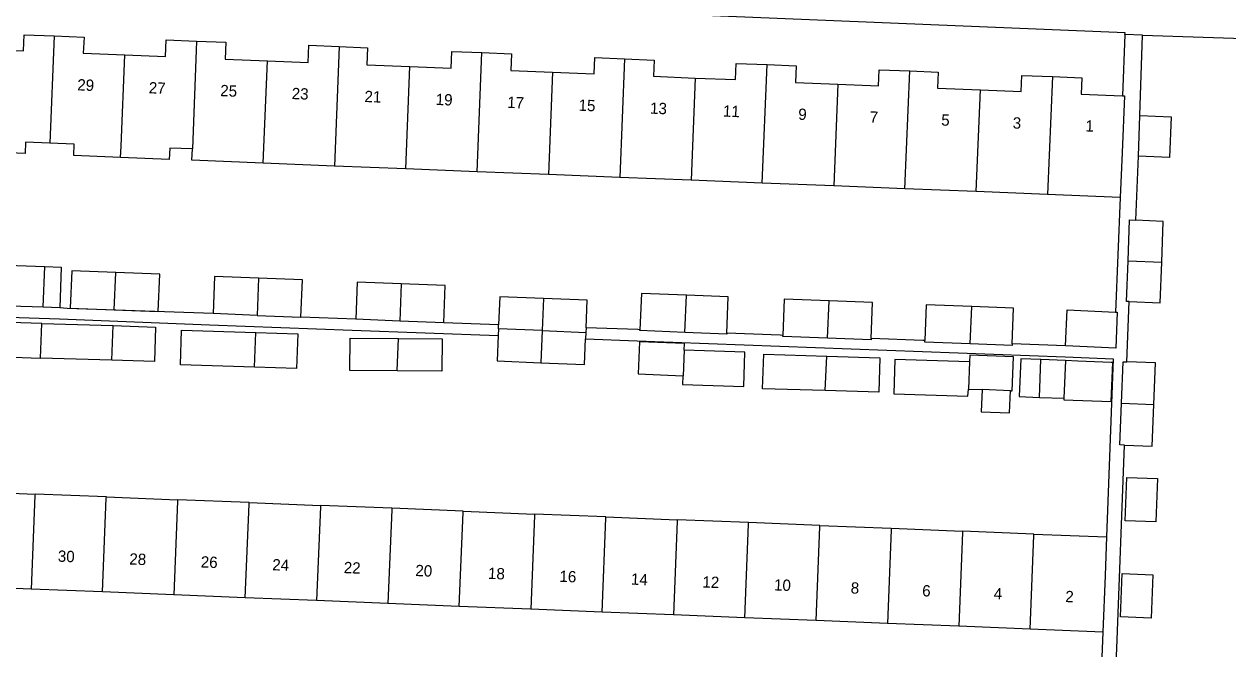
# Model space of a CAD drawing. Extents: x 160732 to 162105, y 387428 to 388479.
# Drawn here: x 161302.4 to 161408.8, y 387624.6 to 387679.8 of the extents above; entities that cross this region are included whole.
import ezdxf

# ---------------------------------------------------------------- set-up
doc = ezdxf.new("R2010")
doc.units = 0
for name, color, linetype in [('IMGEO_Pand', 7, 'Continuous'), ('IMGEO_Pand_nummerreeks', 7, 'Continuous'), ('IMGEO_Voetpad_open', 7, 'Continuous')]:
    doc.layers.add(name, color=color, linetype=linetype)

msp = doc.modelspace()

# ---------------------------------------------------------------- linework, layer by layer
at = {"layer": 'IMGEO_Pand'}
for points in [[(161304.68, 387669.25), (161302.54, 387669.34), (161302.5, 387668.34), (161298.22, 387668.51), (161298.38, 387672.57), (161298.58, 387677.56), (161302.35, 387677.41), (161302.41, 387678.85), (161305.06, 387678.74)], [(161305.06, 387678.74), (161304.68, 387669.25)], [(161305.06, 387678.74), (161307.71, 387678.63), (161307.65, 387677.22), (161311.31, 387677.07)], [(161311.31, 387677.07), (161314.92, 387676.93), (161314.98, 387678.4), (161317.67, 387678.29)], [(161317.67, 387678.29), (161317.29, 387668.75)], [(161317.67, 387678.29), (161320.24, 387678.19), (161320.18, 387676.69), (161323.92, 387676.54)], [(161323.92, 387676.54), (161327.52, 387676.4), (161327.58, 387677.91), (161330.28, 387677.8)], [(161330.28, 387677.8), (161329.86, 387667.24)], [(161330.28, 387677.8), (161332.77, 387677.7), (161332.71, 387676.19), (161336.52, 387676.03)], [(161336.52, 387676.03), (161340.16, 387675.89), (161340.22, 387677.37), (161342.89, 387677.26)], [(161342.47, 387666.74), (161342.89, 387677.26)], [(161342.89, 387677.26), (161345.51, 387677.16), (161345.45, 387675.69), (161349.13, 387675.54)], [(161310.95, 387668), (161310.99, 387669), (161311.31, 387677.07)], [(161323.55, 387667.49), (161323.92, 387676.54)], [(161336.16, 387666.99), (161336.52, 387676.03)], [(161349.13, 387675.54), (161352.82, 387675.39), (161352.88, 387676.82), (161355.49, 387676.71)], [(161355.49, 387676.71), (161355.08, 387666.23)], [(161355.49, 387676.71), (161358.12, 387676.61), (161358.07, 387675.17), (161361.74, 387675.02)], [(161361.74, 387675.02), (161365.32, 387674.88), (161365.37, 387676.31), (161368.1, 387676.2)], [(161367.68, 387665.73), (161368.1, 387676.2)], [(161368.1, 387676.2), (161370.68, 387676.09), (161370.62, 387674.63), (161374.35, 387674.48)], [(161349.13, 387675.54), (161348.77, 387666.49)], [(161361.74, 387675.02), (161361.38, 387665.98)], [(161374.35, 387674.48), (161377.94, 387674.34), (161378, 387675.75), (161380.71, 387675.64)], [(161380.29, 387665.23), (161380.71, 387675.64)], [(161380.71, 387675.64), (161383.22, 387675.54), (161383.17, 387674.12), (161386.96, 387673.97)], [(161386.96, 387673.97), (161390.56, 387673.83), (161390.62, 387675.24), (161393.32, 387675.14)], [(161393.32, 387675.14), (161392.9, 387664.73)], [(161393.32, 387675.14), (161395.92, 387675.03), (161395.86, 387673.59), (161399.53, 387673.45)], [(161374.35, 387674.48), (161373.99, 387665.48)], [(161386.6, 387664.98), (161386.96, 387673.97)], [(161399.53, 387673.45), (161399.69, 387673.44), (161399.49, 387668.44), (161399.33, 387664.47)], [(161401.06, 387671.7), (161403.83, 387671.59), (161403.69, 387667.99), (161400.93, 387668.1)], [(161400.93, 387668.1), (161401.06, 387671.7)], [(161310.95, 387668), (161306.8, 387668.16), (161306.84, 387669.17), (161304.68, 387669.25)], [(161317.29, 387668.75), (161315.29, 387668.83), (161315.25, 387667.83), (161310.95, 387668)], [(161323.55, 387667.49), (161317.25, 387667.75), (161317.29, 387668.75)], [(161329.86, 387667.24), (161323.55, 387667.49)], [(161336.16, 387666.99), (161329.86, 387667.24)], [(161342.47, 387666.74), (161336.16, 387666.99)], [(161348.77, 387666.49), (161342.47, 387666.74)], [(161355.08, 387666.23), (161348.77, 387666.49)], [(161361.38, 387665.98), (161355.08, 387666.23)], [(161367.68, 387665.73), (161361.38, 387665.98)], [(161373.99, 387665.48), (161367.68, 387665.73)], [(161380.29, 387665.23), (161373.99, 387665.48)], [(161386.6, 387664.98), (161380.29, 387665.23)], [(161392.9, 387664.73), (161386.6, 387664.98)], [(161399.33, 387664.47), (161392.9, 387664.73)], [(161400.01, 387658.87), (161400.15, 387662.47), (161400.71, 387662.44)], [(161402.99, 387658.75), (161403.12, 387662.35), (161400.71, 387662.44)], [(161304.1, 387654.75), (161297.21, 387654.98), (161297.34, 387658.6), (161297.65, 387658.58)], [(161297.65, 387658.58), (161304.25, 387658.36)], [(161304.1, 387654.75), (161304.25, 387658.36)], [(161304.25, 387658.36), (161305.7, 387658.31), (161305.57, 387654.7)], [(161310.52, 387657.83), (161306.64, 387657.99), (161306.5, 387654.68), (161310.39, 387654.53)], [(161400.11, 387655.26), (161399.88, 387655.27), (161400.01, 387658.87)], [(161400.01, 387658.87), (161402.99, 387658.75)], [(161400.11, 387655.26), (161402.85, 387655.15), (161402.99, 387658.75)], [(161310.39, 387654.53), (161314.27, 387654.38), (161314.4, 387657.68), (161310.52, 387657.83)], [(161310.39, 387654.53), (161310.52, 387657.83)], [(161323.15, 387657.33), (161319.26, 387657.48), (161319.13, 387654.19)], [(161323.15, 387657.33), (161323.02, 387654.03)], [(161326.89, 387653.88), (161327.02, 387657.17), (161323.15, 387657.33)], [(161335.76, 387656.83), (161331.86, 387656.98), (161331.73, 387653.69)], [(161335.76, 387656.83), (161335.63, 387653.53)], [(161339.52, 387653.38), (161339.65, 387656.67), (161335.76, 387656.83)], [(161360.98, 387655.82), (161356.99, 387655.98), (161356.86, 387652.77)], [(161360.84, 387652.53), (161360.98, 387655.82)], [(161364.54, 387652.47), (161364.67, 387655.67), (161360.98, 387655.82)], [(161305.57, 387654.7), (161304.1, 387654.75)], [(161348.33, 387655.52), (161344.46, 387655.68), (161344.36, 387653.21)], [(161348.33, 387655.52), (161348.22, 387652.69)], [(161352.1, 387652.94), (161352.2, 387655.37), (161348.33, 387655.52)], [(161373.58, 387655.32), (161369.61, 387655.48), (161369.48, 387652.27)], [(161373.45, 387652.03), (161373.58, 387655.32)], [(161377.3, 387651.99), (161377.42, 387655.17), (161373.58, 387655.32)], [(161386.19, 387654.82), (161382.17, 387654.98), (161382.04, 387651.81)], [(161386.06, 387651.52), (161386.19, 387654.82)], [(161389.77, 387651.52), (161389.9, 387654.67), (161386.19, 387654.82)], [(161323.02, 387654.03), (161319.13, 387654.19)], [(161323.02, 387654.03), (161326.89, 387653.88)], [(161335.63, 387653.53), (161331.73, 387653.69)], [(161394.49, 387651.35), (161394.63, 387654.52), (161398.89, 387654.32)], [(161398.89, 387654.32), (161399.06, 387654.32), (161398.92, 387651.15), (161394.49, 387651.35)], [(161303.98, 387653.33), (161297.44, 387653.54)], [(161303.86, 387650.27), (161303.98, 387653.33)], [(161303.98, 387653.33), (161310.29, 387653.13)], [(161310.17, 387650.07), (161310.29, 387653.13)], [(161310.29, 387653.13), (161314.02, 387653.01), (161313.93, 387649.95), (161310.17, 387650.07)], [(161322.78, 387649.47), (161316.23, 387649.66), (161316.32, 387652.72), (161322.9, 387652.52)], [(161339.52, 387653.38), (161335.63, 387653.53)], [(161344.35, 387652.84), (161344.33, 387652.26)], [(161344.35, 387652.84), (161344.36, 387653.21)], [(161348.22, 387652.69), (161344.35, 387652.84)], [(161348.22, 387652.69), (161348.11, 387649.85)], [(161348.22, 387652.69), (161352.08, 387652.53)], [(161352.1, 387652.94), (161352.08, 387652.53)], [(161360.84, 387652.53), (161356.86, 387652.69), (161356.86, 387652.77)], [(161322.78, 387649.47), (161322.9, 387652.52)], [(161322.9, 387652.52), (161326.6, 387652.4), (161326.5, 387649.35), (161322.78, 387649.47)], [(161335.4, 387649.14), (161331.22, 387649.17), (161331.24, 387652.02), (161335.51, 387651.99)], [(161335.4, 387649.14), (161335.51, 387651.99)], [(161335.51, 387651.99), (161339.37, 387651.97), (161339.35, 387649.11), (161335.4, 387649.14)], [(161344.33, 387652.26), (161344.24, 387650.01), (161348.11, 387649.85)], [(161348.11, 387649.85), (161351.97, 387649.7), (161352.06, 387651.97)], [(161352.08, 387652.53), (161352.06, 387651.97)], [(161360.78, 387650.97), (161360.8, 387651.54), (161356.82, 387651.69), (161356.71, 387648.86), (161360.66, 387648.7)], [(161364.54, 387652.47), (161364.54, 387652.38), (161360.84, 387652.53)], [(161373.45, 387652.03), (161369.48, 387652.18), (161369.48, 387652.27)], [(161377.3, 387651.99), (161377.29, 387651.87), (161373.45, 387652.03)], [(161386.06, 387651.52), (161382.04, 387651.68), (161382.04, 387651.81)], [(161297.33, 387650.48), (161303.86, 387650.27)], [(161360.66, 387648.7), (161360.63, 387647.92), (161366.05, 387647.75), (161366.14, 387650.8), (161360.78, 387650.97)], [(161360.78, 387650.97), (161360.69, 387648.7), (161360.66, 387648.7)], [(161373.25, 387647.39), (161367.7, 387647.56), (161367.8, 387650.61), (161373.37, 387650.44)], [(161389.61, 387647.38), (161389.78, 387647.38), (161389.9, 387650.38), (161386.02, 387650.53), (161385.99, 387649.94)], [(161389.77, 387651.52), (161389.77, 387651.38), (161386.06, 387651.52)], [(161310.17, 387650.07), (161303.86, 387650.27)], [(161373.25, 387647.39), (161373.37, 387650.44)], [(161373.37, 387650.44), (161378.07, 387650.3), (161377.97, 387647.25), (161373.25, 387647.39)], [(161385.99, 387649.94), (161379.4, 387650.14), (161379.31, 387647.09), (161385.86, 387646.89), (161385.9, 387647.53)], [(161385.99, 387649.94), (161385.9, 387647.53)], [(161392.31, 387650.13), (161390.54, 387650.2), (161390.4, 387646.86), (161392.18, 387646.79)], [(161392.18, 387646.79), (161392.31, 387650.13)], [(161394.49, 387650.04), (161394.48, 387650.04), (161392.31, 387650.13)], [(161394.34, 387646.71), (161394.34, 387646.58), (161398.52, 387646.42), (161398.66, 387649.87), (161398.52, 387649.88), (161395.57, 387650), (161394.49, 387650.04)], [(161394.49, 387650.04), (161394.34, 387646.71)], [(161399.43, 387646.27), (161399.57, 387649.94), (161399.91, 387649.92)], [(161402.3, 387646.16), (161402.44, 387649.83), (161399.91, 387649.92)], [(161385.9, 387647.53), (161387.12, 387647.48)], [(161387.12, 387647.48), (161387.04, 387645.52), (161389.53, 387645.42), (161389.61, 387647.38)], [(161389.61, 387647.38), (161387.12, 387647.48)], [(161392.18, 387646.79), (161394.34, 387646.71)], [(161399.71, 387642.58), (161399.29, 387642.6), (161399.43, 387646.27)], [(161399.43, 387646.27), (161402.3, 387646.16)], [(161399.71, 387642.58), (161402.16, 387642.48), (161402.3, 387646.16)], [(161402.61, 387639.61), (161402.46, 387635.78), (161399.75, 387635.88), (161399.9, 387639.71), (161402.61, 387639.61)], [(161296.95, 387638.51), (161303.38, 387638.25)], [(161303.38, 387638.25), (161303.37, 387638.12), (161303.04, 387629.84)], [(161309.69, 387638), (161303.38, 387638.25)], [(161309.35, 387629.59), (161309.68, 387637.87), (161309.69, 387638)], [(161309.69, 387638), (161315.99, 387637.74)], [(161315.99, 387637.74), (161315.99, 387637.62), (161315.66, 387629.33)], [(161322.3, 387637.49), (161315.99, 387637.74)], [(161321.97, 387629.08), (161322.3, 387637.36), (161322.3, 387637.49)], [(161322.3, 387637.49), (161328.61, 387637.24)], [(161328.61, 387637.24), (161328.61, 387637.11), (161328.27, 387628.83)], [(161334.92, 387636.99), (161328.61, 387637.24)], [(161334.92, 387636.99), (161334.92, 387636.86), (161334.58, 387628.58)], [(161341.23, 387636.73), (161334.92, 387636.99)], [(161340.89, 387628.32), (161341.22, 387636.61), (161341.23, 387636.73)], [(161341.23, 387636.73), (161347.54, 387636.48)], [(161347.54, 387636.48), (161347.53, 387636.35), (161347.2, 387628.07)], [(161353.84, 387636.23), (161347.54, 387636.48)], [(161353.51, 387627.82), (161353.84, 387636.1), (161353.84, 387636.23)], [(161353.84, 387636.23), (161360.15, 387635.98)], [(161360.15, 387635.98), (161360.15, 387635.85), (161359.82, 387627.57)], [(161366.46, 387635.73), (161360.15, 387635.98)], [(161366.12, 387627.31), (161366.46, 387635.59), (161366.46, 387635.73)], [(161372.77, 387635.47), (161366.46, 387635.73)], [(161372.43, 387627.06), (161372.76, 387635.34), (161372.77, 387635.47)], [(161372.77, 387635.47), (161379.08, 387635.22)], [(161379.08, 387635.22), (161379.07, 387635.09), (161378.74, 387626.81)], [(161379.08, 387635.22), (161385.39, 387634.97)], [(161385.39, 387634.97), (161385.38, 387634.84), (161385.05, 387626.56)], [(161391.69, 387634.71), (161385.39, 387634.97)], [(161391.36, 387626.3), (161391.69, 387634.58), (161391.69, 387634.71)], [(161391.69, 387634.71), (161398.12, 387634.46)], [(161398.12, 387634.46), (161397.98, 387631.04), (161397.78, 387626.05)], [(161402.2, 387631.1), (161402.05, 387627.27), (161399.34, 387627.38), (161399.49, 387631.21), (161402.2, 387631.1)], [(161303.04, 387629.84), (161296.61, 387630.1)], [(161309.35, 387629.59), (161303.04, 387629.84)], [(161315.66, 387629.33), (161309.35, 387629.59)], [(161321.97, 387629.08), (161315.66, 387629.33)], [(161328.27, 387628.83), (161321.97, 387629.08)], [(161334.58, 387628.58), (161328.27, 387628.83)], [(161340.89, 387628.32), (161334.58, 387628.58)], [(161347.2, 387628.07), (161340.89, 387628.32)], [(161353.51, 387627.82), (161347.2, 387628.07)], [(161359.82, 387627.57), (161353.51, 387627.82)], [(161366.12, 387627.31), (161359.82, 387627.57)], [(161372.43, 387627.06), (161366.12, 387627.31)], [(161378.74, 387626.81), (161372.43, 387627.06)], [(161385.05, 387626.56), (161378.74, 387626.81)], [(161391.36, 387626.3), (161385.05, 387626.56)], [(161397.78, 387626.05), (161391.36, 387626.3)]]:
    msp.add_lwpolyline(points, dxfattribs=at)
at = {"layer": 'IMGEO_Voetpad_open'}
for points in [[(161399.74, 387678.87), (161399.75, 387679.02), (161351.8, 387681), (161298.6, 387683.06)], [(161399.74, 387678.87), (161399.53, 387673.45)], [(161401.3, 387678.82), (161399.74, 387678.87)], [(161401.06, 387671.7), (161401.3, 387678.82)], [(161401.3, 387678.82), (161423.67, 387678.07)], [(161400.71, 387662.44), (161400.93, 387668.1)], [(161399.33, 387664.47), (161398.89, 387654.32)], [(161399.91, 387649.92), (161400.11, 387655.26)], [(161297.44, 387653.54), (161297.46, 387654), (161305.54, 387653.72), (161318.8, 387653.21), (161331.41, 387652.74), (161344.33, 387652.26)], [(161319.13, 387654.19), (161306.23, 387654.64), (161305.57, 387654.7)], [(161331.73, 387653.69), (161326.89, 387653.88)], [(161344.36, 387653.21), (161339.52, 387653.38)], [(161356.86, 387652.77), (161356.66, 387652.78), (161352.1, 387652.94)], [(161352.06, 387651.97), (161356.62, 387651.8), (161369.23, 387651.31), (161381.84, 387650.84), (161394.45, 387650.37), (161398.71, 387650.21), (161398.12, 387634.46)], [(161369.48, 387652.27), (161369.27, 387652.28), (161364.54, 387652.47)], [(161382.04, 387651.81), (161381.88, 387651.82), (161377.3, 387651.99)], [(161394.49, 387651.35), (161389.77, 387651.52)], [(161398.82, 387620.12), (161399.01, 387624.59), (161399.71, 387642.58)], [(161397.78, 387626.05), (161397.55, 387620.18)]]:
    msp.add_lwpolyline(points, dxfattribs=at)

# ---------------------------------------------------------------- texts
at = {"layer": 'IMGEO_Pand_nummerreeks'}
for s, rotation, p in [('29', 357.6623, (161307.1, 387673.93)), ('27', 357.6623, (161313.42, 387673.67)), ('25', 357.6623, (161319.74, 387673.42)), ('23', 357.6648, (161326.06, 387673.16)), ('21', 357.6648, (161332.49, 387672.9)), ('19', 357.6648, (161338.79, 387672.64)), ('17', 357.6648, (161345.11, 387672.38)), ('15', 357.6648, (161351.42, 387672.13)), ('13', 357.6648, (161357.74, 387671.87)), ('11', 357.6648, (161364.18, 387671.61)), ('9', 357.6648, (161370.84, 387671.33)), ('7', 357.6648, (161377.16, 387671.08)), ('5', 357.6648, (161383.48, 387670.82)), ('3', 357.6648, (161389.8, 387670.56)), ('1', 357.6623, (161396.23, 387670.3)), ('30', 357.707, (161305.38, 387632.27)), ('28', 357.707, (161311.7, 387632.02)), ('26', 357.707, (161318.02, 387631.76)), ('24', 357.707, (161324.34, 387631.51)), ('22', 357.707, (161330.66, 387631.26)), ('20', 357.707, (161336.99, 387631)), ('18', 357.707, (161343.41, 387630.75)), ('16', 357.707, (161349.73, 387630.49)), ('14', 357.707, (161356.05, 387630.24)), ('12', 357.707, (161362.37, 387629.99)), ('10', 357.707, (161368.7, 387629.73)), ('8', 357.707, (161375.48, 387629.46)), ('6', 357.707, (161381.8, 387629.21)), ('4', 357.707, (161388.12, 387628.95)), ('2', 357.707, (161394.45, 387628.7))]:
    msp.add_text(s, height=1, rotation=rotation, dxfattribs=at).set_placement(p)

doc.saveas('drawing.dxf')
